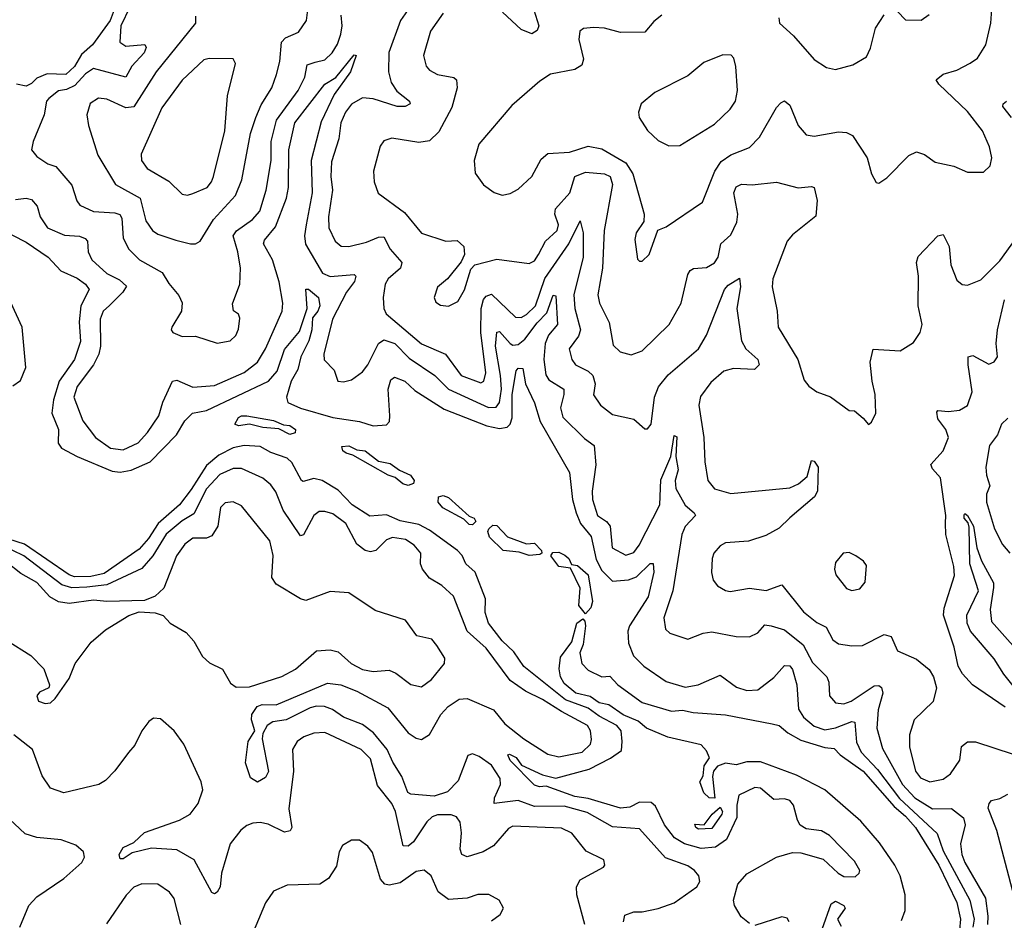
# Model space of a CAD drawing. Extents: x 1771496 to 1971148, y 471553 to 643630.
# Tile 269 of 656: x 1795201 to 1798862, y 621630 to 624978. Entities that reach past the tile are written whole.
import ezdxf

# ---------------------------------------------------------------- set-up
doc = ezdxf.new("R2010")
doc.units = 0

msp = doc.modelspace()

# ---------------------------------------------------------------- linework, layer by layer
at = {"layer": '0CON10XD'}
for points in [[(1795574.4, 625075), (1795537.4, 624975), (1795471.4, 624885), (1795431, 624849), (1795405, 624803.6), (1795372.9, 624775), (1795303.5, 624776.5), (1795265, 624761.3), (1795245, 624741), (1795225, 624730.6), (1795188.7, 624738.7)], [(1795609.8, 625025), (1795576.8, 624955), (1795572.9, 624895), (1795595, 624880), (1795666.3, 624886.3), (1795670.9, 624875), (1795664.3, 624855), (1795618.1, 624805), (1795595, 624764.6), (1795475, 624796.2), (1795445, 624777.2), (1795406.1, 624733.9), (1795375, 624719.3), (1795345, 624714.1), (1795309.1, 624685), (1795300, 624675), (1795292.2, 624625), (1795250.6, 624525), (1795244.3, 624495), (1795265, 624469.2), (1795305, 624442.5), (1795335, 624432.2), (1795395, 624362.5), (1795412.8, 624305), (1795425, 624289.2), (1795475.2, 624265.2), (1795555, 624260.2), (1795573.5, 624253.5), (1795580.5, 624240.5), (1795585, 624166), (1795606.7, 624125), (1795646.5, 624085), (1795731.2, 624038.8)], [(1796651.4, 625025), (1796617, 624975), (1796573.5, 624856.5), (1796572, 624785), (1796582.3, 624745), (1796602.7, 624712.7), (1796650, 624675), (1796652.5, 624665), (1796634, 624656), (1796605, 624655.8), (1796515, 624684.1), (1796475, 624687.2), (1796435, 624663.9), (1796412.9, 624635), (1796395.2, 624595), (1796387.9, 624535), (1796360.3, 624449.7), (1796357.7, 624395), (1796363.8, 624345), (1796349.7, 624245), (1796350.9, 624205), (1796373.8, 624155), (1796396.8, 624136.8), (1796425, 624134.6), (1796490.8, 624150.8), (1796535, 624169.2), (1796555, 624170.4), (1796578.2, 624125), (1796621.5, 624075), (1796616.8, 624055), (1796571.5, 624015), (1796560.4, 623995), (1796551.8, 623945), (1796554.6, 623904.6), (1796563.1, 623885), (1796695, 623772.9), (1796784.4, 623734.4), (1796842.3, 623655), (1796915, 623628.7), (1796926.8, 623635), (1796934.4, 623665.6), (1796915.9, 623815), (1796916.2, 623905), (1796925, 623937.8), (1796935, 623950.7), (1796955, 623957.5), (1797045, 623872.7), (1797065, 623871.4), (1797085, 623881.7), (1797118.5, 623915), (1797153.6, 624016.4), (1797243.3, 624145), (1797285, 624230.8), (1797295.6, 624185.6), (1797295.5, 624095), (1797260.8, 623955), (1797264.8, 623904.8), (1797286.2, 623825), (1797278.8, 623801.2), (1797243.8, 623755), (1797253.9, 623715), (1797268.2, 623695), (1797315, 623671.9), (1797331.9, 623655), (1797340.6, 623625), (1797334, 623584), (1797360.6, 623545), (1797405, 623510.4), (1797485, 623493.8), (1797525, 623456.7), (1797535, 623456.7), (1797549.4, 623475), (1797560.9, 623575), (1797576.8, 623613.2), (1797612.3, 623657.7), (1797725.3, 623755), (1797754.7, 623805), (1797821.6, 623975), (1797835, 623991.5), (1797877.3, 624017.3), (1797880.7, 623985), (1797867.7, 623905), (1797885.2, 623785), (1797900.7, 623755), (1797945.5, 623715), (1797951.1, 623695), (1797932.6, 623677.4), (1797855, 623681.4), (1797818.6, 623671.4), (1797770.3, 623629.7), (1797732.9, 623577.1), (1797726.6, 623545), (1797745.3, 623425), (1797748.5, 623335), (1797759.5, 623265), (1797784.2, 623234.2), (1797845, 623216.8), (1798065, 623237.5), (1798097.1, 623252.9), (1798129.4, 623280.6), (1798145, 623340), (1798155, 623337.5), (1798170, 623315), (1798167.1, 623225), (1798155.7, 623205), (1798065, 623126.2), (1798025, 623088.2), (1797975, 623060.5), (1797910.3, 623039.7), (1797825, 623034), (1797805, 623022), (1797781.9, 622995), (1797775.7, 622975), (1797773.6, 622923.6), (1797780, 622895), (1797795, 622874.2), (1797825, 622855.7), (1797842.8, 622852.8), (1797915, 622865.5), (1797976.7, 622856.7), (1798035, 622876.9), (1798115, 622776.5), (1798165, 622736.8), (1798199.6, 622719.6), (1798225, 622673.1), (1798245, 622657.9), (1798295, 622650), (1798335, 622651.8), (1798415, 622692.2), (1798442, 622685), (1798465, 622632), (1798535, 622601.4), (1798582.4, 622562.4), (1798599.2, 622535), (1798610, 622495), (1798597, 622443), (1798527.1, 622375), (1798509.3, 622319.3), (1798509.7, 622275), (1798531.9, 622185), (1798550.3, 622160.3), (1798585, 622144.7), (1798635, 622154.7), (1798662.5, 622175), (1798696.9, 622225), (1798703.1, 622276.9), (1798725, 622293.8), (1798755, 622294.2), (1798895, 622247.9)], [(1797588.6, 624995), (1797558.8, 624971.2), (1797525, 624931.9), (1797435, 624930.9), (1797375, 624946.2), (1797335, 624949.5), (1797297.5, 624945), (1797284.3, 624935.7), (1797279.4, 624905), (1797297.9, 624832.1), (1797290.9, 624809.1), (1797265, 624792.7), (1797175, 624775.6), (1797135, 624749.2), (1797030.3, 624659.7), (1796908.1, 624515), (1796890.6, 624455), (1796895, 624407.5), (1796925, 624364), (1796965, 624335.8), (1796995, 624325.7), (1797025, 624331.9), (1797055, 624348.6), (1797105, 624395.8), (1797139.8, 624460.2), (1797165, 624481.2), (1797245, 624485.4), (1797315, 624507.8), (1797365, 624498.2), (1797455, 624446), (1797481.2, 624405), (1797523.3, 624255), (1797521.4, 624228.6), (1797493.7, 624186.3), (1797488.3, 624161.7), (1797498, 624088), (1797505, 624080), (1797515, 624080), (1797541.4, 624105), (1797574.3, 624195.7), (1797605, 624208.6), (1797739.8, 624300.2), (1797785.2, 624414.8), (1797809.2, 624450.8), (1797845, 624475.8), (1797915, 624503.6), (1797951.2, 624541.2), (1798015, 624651.4), (1798030.6, 624669.4), (1798045, 624676), (1798065, 624660), (1798095.6, 624585), (1798125, 624550.6), (1798155, 624545.5), (1798245, 624561.8), (1798275, 624559.4), (1798297.3, 624547.3), (1798352, 624465), (1798368.8, 624405), (1798385, 624372.5), (1798395, 624370), (1798425, 624390), (1798506.6, 624473.4), (1798535, 624487.5), (1798565, 624477.1), (1798605, 624448.6), (1798675, 624433.1), (1798725, 624410.8), (1798785, 624410.8), (1798810, 624435), (1798815.7, 624465), (1798806.9, 624505), (1798781.5, 624565), (1798725, 624636.5), (1798618.1, 624738.1), (1798608.6, 624755), (1798635, 624775.4), (1798685, 624791.2), (1798735, 624816.5), (1798762.9, 624835), (1798793.5, 624885), (1798811.5, 624965), (1798817.1, 625035)], [(1797106.9, 625035), (1797131, 624955), (1797125, 624938.2), (1797105, 624925.4), (1797065, 624941.8), (1796995.7, 625005.7)], [(1795855, 624990.8), (1795854.1, 624965), (1795708.9, 624785), (1795625, 624654.6), (1795595, 624650.4), (1795525, 624683.2), (1795493.4, 624686.6), (1795463.2, 624666.8), (1795450.8, 624625), (1795456.2, 624585), (1795492, 624475), (1795556.7, 624365), (1795648.7, 624315), (1795670.4, 624230.4), (1795695, 624194.6), (1795715, 624181.5), (1795781.3, 624158.7), (1795835.6, 624144.4), (1795855, 624145.6), (1795872, 624155), (1795921.9, 624235), (1796003.6, 624325), (1796026.5, 624383.5), (1796059.3, 624555), (1796079.3, 624615), (1796098.5, 624661.5), (1796137.8, 624725), (1796155.9, 624775), (1796167.8, 624822.2), (1796174.3, 624895), (1796189.7, 624910.3), (1796238.1, 624931.9), (1796267.9, 624975), (1796272.1, 625015)], [(1795731.2, 624038.8), (1795755, 623998.1), (1795793.1, 623953.1), (1795805.5, 623925.5), (1795801.9, 623895), (1795766, 623835), (1795763.8, 623825), (1795770, 623815), (1795805, 623801.1), (1795855, 623802.1), (1795935, 623775.7), (1795983.3, 623785), (1796005, 623804), (1796015, 623827.5), (1796018.8, 623868.8), (1796013.9, 623883.9), (1795996.4, 623896.4), (1795991.7, 623921.7), (1796019.5, 623995), (1796021.8, 624055), (1796012.5, 624115), (1795994.8, 624175), (1796007.1, 624192.9), (1796066.8, 624235), (1796093.2, 624266.8), (1796117, 624345), (1796135.6, 624455), (1796135.9, 624525), (1796156.2, 624605), (1796236.6, 624715), (1796260.5, 624765), (1796269.5, 624810.5), (1796299.3, 624820.7), (1796335, 624829.4), (1796363.3, 624855), (1796382.9, 624887.1), (1796395.2, 624925), (1796399.7, 624955), (1796395.7, 624995)], [(1796775, 625002.1), (1796728.8, 624935), (1796702.1, 624845), (1796712.1, 624805), (1796725, 624790.5), (1796755, 624774.4), (1796815, 624762.9), (1796824.5, 624754.5), (1796827.1, 624725), (1796807.6, 624652.4), (1796759.2, 624560.8), (1796725, 624527.3), (1796685, 624522.1), (1796585, 624538.1), (1796555, 624528), (1796541.7, 624508.3), (1796516.9, 624415), (1796518.9, 624375), (1796533.6, 624333.6), (1796631.3, 624261.3), (1796694.4, 624185), (1796785, 624155.5), (1796827.3, 624157.3), (1796851.9, 624135), (1796854.4, 624105.6), (1796842.1, 624077.9), (1796792, 624015), (1796755, 623983.8), (1796741.9, 623945), (1796747.9, 623927.9), (1796765, 623917.1), (1796795, 623913.1), (1796829.8, 623930.2), (1796855, 623973.8), (1796878.8, 624051.2), (1796893.1, 624066.9), (1796975, 624087.9), (1797095, 624071.9), (1797115, 624082.2), (1797130.4, 624105), (1797155.6, 624154.4), (1797200, 624195), (1797204.1, 624215), (1797190.8, 624255), (1797193.6, 624275), (1797246, 624335), (1797264.6, 624395), (1797305, 624411.2), (1797375, 624405.5), (1797397.1, 624395), (1797405.2, 624365), (1797374.4, 624195), (1797368.4, 624055), (1797350.2, 623955), (1797357.1, 623925), (1797393.1, 623853.1), (1797408.1, 623768.1), (1797434.1, 623744.1), (1797475, 623731.9), (1797515, 623747.1), (1797615.5, 623845), (1797660, 623925), (1797685, 624031.2), (1797694.3, 624045.7), (1797706.1, 624053.9), (1797755, 624056.4), (1797785, 624074.4), (1797797.7, 624095), (1797808.2, 624145), (1797845, 624178.5), (1797867.4, 624225), (1797870.8, 624255), (1797856, 624334), (1797865, 624356.5), (1797885, 624366.2), (1797925, 624364.6), (1798015, 624374.3), (1798095, 624353.6), (1798145, 624358.1), (1798155, 624354), (1798166, 624306), (1798161.8, 624248.2), (1798075, 624178.8), (1798054.8, 624155.2), (1798000.9, 624015), (1797998.5, 623985), (1798017.8, 623895), (1798021.8, 623835), (1798094.5, 623715), (1798118.3, 623638.3), (1798135.5, 623615.5), (1798165.4, 623595.4), (1798215.9, 623575.9), (1798285, 623526), (1798305, 623523.8), (1798336.7, 623496.7), (1798357, 623473), (1798368.3, 623481.7), (1798384, 623515), (1798382.2, 623585), (1798370.4, 623635), (1798363.8, 623705), (1798375, 623753.3), (1798475, 623746.9), (1798525, 623778.6), (1798548.9, 623815), (1798556.4, 623845), (1798541.5, 623915), (1798542.5, 624025), (1798535.9, 624075), (1798542.2, 624097.8), (1798615, 624174.2), (1798635, 624180), (1798657.5, 624135), (1798663.2, 624066.8), (1798685, 624010), (1798705, 623994.4), (1798725, 623991.9), (1798775, 624010.6), (1798845, 624081.9), (1798955.9, 624234.1)], [(1798023.8, 624985), (1798026.7, 624965), (1798078.7, 624918.7), (1798155, 624830.8), (1798201.1, 624801.1), (1798235, 624793.1)], [(1798235, 624793.1), (1798299.4, 624810.6), (1798349.5, 624840.5), (1798365, 624872.5), (1798383.3, 624946.7), (1798415, 624996)], [(1798465, 625009.2), (1798495, 624977.5), (1798553, 624977), (1798583, 624997)], [(1795185, 624309.6), (1795225, 624314.7), (1795245, 624310), (1795265.2, 624285.2), (1795277.5, 624245), (1795304.6, 624205), (1795367, 624177), (1795423, 624173), (1795444.7, 624164.7), (1795452.7, 624155), (1795455.4, 624115), (1795469.6, 624085), (1795525, 624035.3), (1795571.7, 624011.7), (1795597.6, 623987.6), (1795584.7, 623965), (1795534.5, 623915.5), (1795511.6, 623895), (1795500.5, 623865), (1795501.2, 623765), (1795495.6, 623734.4), (1795475.3, 623695), (1795414, 623615), (1795402.7, 623575), (1795435, 623487.1), (1795483.2, 623425), (1795538.1, 623385), (1795585, 623379.7), (1795641.5, 623405), (1795676, 623444), (1795717.8, 623505), (1795733.5, 623556.5), (1795768.6, 623635), (1795785, 623638.2), (1795845, 623612.1), (1795925, 623618.6), (1796035, 623666.9), (1796084.7, 623705), (1796114.8, 623755), (1796176.6, 623895), (1796179.7, 623925), (1796165.8, 624004.2), (1796140.7, 624085), (1796107.3, 624145), (1796111.2, 624158.8), (1796152.1, 624207.9), (1796193.2, 624315), (1796200.5, 624355), (1796201.6, 624495), (1796223.5, 624595), (1796335, 624738.1), (1796376.4, 624763.6), (1796445, 624847.1), (1796452.5, 624845), (1796430.9, 624785), (1796369.7, 624700.3), (1796321.5, 624598.5), (1796285.2, 624455.2), (1796287.9, 624335), (1796265.5, 624215), (1796259.6, 624175), (1796263.7, 624143.7), (1796326.2, 624036.2), (1796355, 624024.1), (1796445, 624030.5), (1796450.5, 624025), (1796445.7, 624005), (1796416.6, 623965), (1796363.5, 623865), (1796331.2, 623735), (1796333.6, 623713.6), (1796370, 623675), (1796384, 623634), (1796405, 623632), (1796435, 623640), (1796475, 623669.1), (1796495, 623695.6), (1796534.7, 623775), (1796555, 623787.5), (1796596.3, 623775), (1796649.6, 623719.6), (1796745, 623655.6), (1796795, 623604.1), (1796943.8, 623536.2), (1796972.6, 623537.4), (1796984.6, 623555.4), (1796992.2, 623605), (1796988.9, 623655)], [(1795825, 624325.8), (1795845, 624332.5), (1795897.5, 624355), (1795914.6, 624375), (1795921.9, 624395), (1795964.1, 624565), (1795973.1, 624695), (1796003.3, 624815), (1795995, 624832.5), (1795905, 624834.5), (1795885, 624828.8), (1795805, 624753.2), (1795729, 624651), (1795652, 624478), (1795653.5, 624455), (1795675, 624424.5), (1795755, 624377.8), (1795805, 624330), (1795825, 624325.8)], [(1797615, 624509.2), (1797655, 624510), (1797785, 624590), (1797842.9, 624645), (1797863.1, 624675), (1797869.4, 624715), (1797864.1, 624804.1), (1797856.7, 624835), (1797846.2, 624846.2), (1797815, 624848), (1797745, 624819.2), (1797685, 624769.2), (1797562.6, 624707.4), (1797511.2, 624665), (1797502, 624635), (1797504.2, 624615), (1797535, 624565.8), (1797575, 624529.4), (1797615, 624509.2)], [(1798889.4, 624615), (1798856.9, 624655), (1798858.2, 624665), (1798870, 624675)], [(1795125, 624202.2), (1795225, 624151.2), (1795306.7, 624095), (1795354.1, 624044.1), (1795415, 624017.1), (1795445.3, 623995), (1795458.9, 623975), (1795427.8, 623915), (1795422.6, 623855), (1795427.5, 623782.5)], [(1795175, 623617.4), (1795203.4, 623636.6), (1795224.1, 623685), (1795210.3, 623835), (1795132.9, 624002.9)], [(1795427.5, 623782.5), (1795404.1, 623715), (1795347.9, 623635), (1795327, 623565), (1795320.8, 623515), (1795345.5, 623455), (1795343.8, 623403.8), (1795356.2, 623385), (1795414.9, 623354.9), (1795545, 623300.1), (1795575, 623296.2), (1795615, 623303.6), (1795686.3, 623335), (1795783.4, 623435), (1795815, 623486.8), (1795843.6, 623515), (1795895, 623525.9), (1796126.2, 623635), (1796158.2, 623671.8), (1796185, 623752.1), (1796241.5, 623818.5), (1796261, 623879), (1796269.2, 623905), (1796265, 623976.2), (1796275, 623976.9), (1796312.5, 623945), (1796316.8, 623915), (1796309.5, 623895), (1796289.9, 623870.1), (1796287, 623825), (1796276.6, 623785), (1796245.7, 623725), (1796235, 623677.8), (1796210, 623635), (1796192.7, 623575), (1796197.3, 623555), (1796245, 623534.3), (1796365, 623499.5), (1796465, 623484), (1796515, 623468.8), (1796565, 623472.5), (1796575.4, 623484.6), (1796577.7, 623505), (1796570.9, 623605), (1796581.1, 623638.9), (1796595, 623649.6), (1796632.7, 623635), (1796669.7, 623599.7), (1796779.8, 623529.8), (1796938.4, 623468.4), (1796985, 623458.1), (1797013.3, 623463.3), (1797025.1, 623474.9), (1797031.9, 623498.1), (1797032.4, 623585), (1797047.5, 623672.5), (1797055, 623683.3), (1797071.7, 623681.7), (1797082.1, 623625), (1797115.5, 623554.5), (1797135.7, 623485), (1797245.2, 623295.2), (1797256.2, 623195), (1797269.9, 623145), (1797286.7, 623105), (1797326.4, 623056.4), (1797345, 622971.2), (1797365, 622930.3), (1797405, 622891.2), (1797465, 622895.5), (1797495, 622906.7), (1797545, 622957.2), (1797556.8, 622956.8), (1797558.7, 622925), (1797537.2, 622832.8), (1797467.9, 622725), (1797462.1, 622705), (1797465, 622660), (1797483.6, 622613.6), (1797521.8, 622575), (1797605, 622517.6), (1797675, 622497.2), (1797724, 622505), (1797805, 622541.2), (1797866.4, 622496.4), (1797905, 622484.1), (1797945, 622486.7), (1798005, 622532.5), (1798045, 622577.7), (1798065, 622576.6), (1798075, 622562.9), (1798091.2, 622505), (1798097.4, 622415), (1798115, 622385.4), (1798155, 622352.3), (1798195, 622338.5), (1798235, 622345.2), (1798295, 622369.4), (1798306.9, 622366.9), (1798312, 622292), (1798330.4, 622255), (1798390.8, 622190.8), (1798472.7, 622082.7), (1798613, 621953), (1798635, 621888.2), (1798734.3, 621705), (1798749.5, 621635), (1798744.7, 621605)], [(1796988.9, 623655), (1796970.3, 623765), (1796975, 623816), (1796985, 623818.8), (1797025, 623774.4), (1797035, 623768.8), (1797055, 623770.8), (1797078.9, 623791.1), (1797125, 623851.7), (1797161.6, 623888.4), (1797185, 623954.3), (1797195, 623951.2), (1797200.6, 623845), (1797167.2, 623805), (1797155.1, 623775), (1797149.8, 623715), (1797157.7, 623657.7), (1797169, 623639), (1797223.9, 623605), (1797224.7, 623584.7), (1797211.4, 623535), (1797220.8, 623500.8), (1797301.4, 623421.4), (1797337.3, 623395), (1797343.7, 623323.7), (1797329.5, 623225), (1797330.5, 623195), (1797348.8, 623135), (1797382.7, 623112.7), (1797395.9, 623095), (1797403.9, 623015), (1797455, 622987.9), (1797485, 622997.7), (1797504.7, 623025), (1797580.7, 623175), (1797585, 623268.1), (1797621.6, 623355), (1797635, 623432.5), (1797645, 623427.5), (1797640.4, 623355), (1797649, 623305), (1797638.7, 623265), (1797641.1, 623235), (1797675, 623173.9), (1797709.1, 623145), (1797713.2, 623135), (1797675.6, 623094.4), (1797662.5, 623065), (1797629.4, 622855), (1797596.5, 622755), (1797602.8, 622712.8), (1797617.8, 622697.8), (1797685, 622675.6), (1797742.9, 622697.1), (1797775, 622702.5), (1797865.4, 622685.4), (1797915, 622684.3), (1797945, 622699.4), (1797971.1, 622728.9), (1797995.3, 622725.3), (1798045, 622710.3), (1798114, 622654), (1798148.7, 622588.7), (1798202.7, 622535), (1798209.6, 622515), (1798212.5, 622465), (1798235, 622439.1), (1798265, 622435.3), (1798292.9, 622445), (1798377.6, 622502.4), (1798395, 622503.3), (1798405.8, 622495.8), (1798409.8, 622475), (1798392.9, 622412.9), (1798387.6, 622345), (1798408.8, 622268.8), (1798483.1, 622135), (1798529, 622085), (1798595, 622045.2), (1798665.7, 622045.7), (1798710.9, 622010.9), (1798716.2, 621985), (1798698.9, 621915), (1798704.7, 621875.3), (1798715.2, 621845), (1798792.1, 621712.1), (1798800.8, 621645), (1798799.2, 621615)], [(1798865, 622422.1), (1798744, 622505), (1798706.6, 622546.6), (1798690, 622575), (1798676, 622645), (1798636.2, 622765), (1798638.9, 622791.1), (1798677.4, 622912.6), (1798675, 622946), (1798644.4, 623065), (1798643, 623107), (1798644.4, 623135), (1798625.2, 623275), (1798595, 623308.5), (1798589.3, 623325), (1798634.5, 623375.5), (1798654.1, 623425), (1798645.2, 623455.2), (1798615.4, 623495), (1798611.1, 623518.9), (1798615, 623525.6), (1798655, 623522.2), (1798695, 623526.8), (1798725, 623544.6), (1798742.8, 623595), (1798727.2, 623695), (1798728.1, 623725), (1798745, 623730.4), (1798805, 623697.1), (1798825, 623706.5), (1798837.1, 623725), (1798832.4, 623775), (1798836.3, 623825), (1798862.6, 623937.4)], [(1796205, 623436.2), (1796165, 623456.9), (1796105, 623461.6), (1796055, 623474.8), (1796015, 623467.9), (1796000.6, 623475), (1796015, 623499.1), (1796025, 623505.3), (1796045, 623505.3), (1796145, 623487.9), (1796182.1, 623472.1), (1796205, 623470), (1796226.4, 623455), (1796225, 623441.9), (1796205, 623436.2)], [(1798875, 623496.9), (1798851.8, 623475), (1798836.2, 623435), (1798807.5, 623395), (1798792.9, 623315), (1798795.3, 623285.3), (1798808.5, 623245), (1798795.4, 623214.6), (1798795.4, 623185), (1798825.3, 623085), (1798855, 623026.9), (1798882.3, 622995)], [(1797915, 621618.1), (1797883.4, 621643.4), (1797858.4, 621685), (1797855.3, 621705), (1797871.5, 621765), (1797905, 621802.8), (1798015, 621864.6), (1798075, 621882.5), (1798105, 621881.5), (1798188, 621858), (1798244.2, 621805), (1798265, 621793.1), (1798307.6, 621792.4), (1798322, 621805), (1798324.3, 621815), (1798305, 621850), (1798212, 621945), (1798182.4, 621962.4), (1798125, 621970.6), (1798103.6, 621983.6), (1798092.5, 622002.5), (1798078.5, 622058.5), (1798064, 622075), (1798045, 622082.2), (1798005, 622079.6), (1797955, 622121.2), (1797935, 622123.9), (1797875.2, 622094.8), (1797867.9, 622057.9), (1797867.6, 622012.4), (1797829.4, 621930.6), (1797787.9, 621902.1), (1797735, 621897.7), (1797672.5, 621915), (1797636.2, 621936.2), (1797599.1, 621985), (1797564.8, 622054.8), (1797548.6, 622068.6), (1797505, 622069.4), (1797469.1, 622050.9), (1797435, 622047.3), (1797315, 622082.4), (1797265, 622090.2), (1797159.1, 622129.1), (1797133.4, 622126.6), (1797115, 622132), (1797025, 622224.6), (1797016.2, 622245), (1797021.8, 622248.2), (1797046.4, 622235), (1797066.4, 622206.4), (1797145, 622171.1), (1797195, 622159.1), (1797318.2, 622191.8), (1797397.3, 622232.7), (1797438.6, 622261.4), (1797440.7, 622295), (1797436.8, 622335), (1797421.2, 622355), (1797355, 622389), (1797315, 622418.5), (1797229.9, 622449.9), (1797075, 622573.7), (1797037.9, 622627.9), (1796995, 622669.5), (1796944.4, 622735), (1796931.9, 622775), (1796932.5, 622825), (1796894.2, 622924.2), (1796860, 622955), (1796846.2, 622986.2), (1796828.2, 623005), (1796725, 623080.2), (1796685, 623101.4), (1796615, 623114.9), (1796565, 623137.5), (1796502.8, 623132.8), (1796437.4, 623175), (1796385, 623229.5), (1796325, 623265.2), (1796295, 623273.2), (1796255, 623261.1), (1796249.2, 623265), (1796212.4, 623332.4), (1796195, 623348.1), (1796135, 623368.9), (1796095, 623391.7), (1796035, 623395.2), (1795995, 623386.7), (1795941.1, 623358.9), (1795895, 623320.8), (1795838.8, 623231.2), (1795794.8, 623175), (1795716.3, 623105), (1795680.4, 623049.6), (1795645, 623010.3), (1795515, 622919.6), (1795465, 622907.9), (1795405, 622907.6), (1795385, 622914.2), (1795218.8, 623028.8), (1795096.8, 623066.8)], [(1796645, 623246.4), (1796625, 623252.7), (1796596.9, 623276.9), (1796570.8, 623285), (1796439.9, 623359.9), (1796415, 623366.9), (1796402.8, 623375), (1796398.1, 623391.9), (1796425, 623394.1), (1796455, 623379.2), (1796485, 623375.2), (1796535, 623337.1), (1796578.3, 623328.3), (1796613.3, 623303.3), (1796654.6, 623285), (1796668.2, 623265), (1796665, 623253.5), (1796645, 623246.4)], [(1797445.9, 621625), (1797450.9, 621649.1), (1797485, 621661.6), (1797515, 621661.6), (1797575, 621674), (1797634.8, 621695.2), (1797718.6, 621755), (1797730, 621775), (1797726, 621795), (1797710, 621815), (1797685, 621832.4), (1797602.3, 621862.3), (1797505, 621969.7), (1797405, 621977.3), (1797310.8, 622030.8), (1797225.5, 622054.5), (1797115, 622053.6), (1797055, 622076.1), (1796965, 622064.3), (1796965.8, 622085), (1796988.9, 622135), (1796987.6, 622157.6), (1796955, 622207.2), (1796909.1, 622239.1), (1796885, 622249.5), (1796867.7, 622242.3), (1796830.9, 622149.1), (1796792, 622108), (1796741.9, 622091.9), (1796655, 622098.8), (1796643.6, 622105), (1796622.4, 622165), (1796588.2, 622218.2), (1796567.6, 622265), (1796517, 622327), (1796475, 622358.6), (1796405.5, 622385), (1796363.8, 622413.8), (1796334.8, 622424.8), (1796305, 622426), (1796280.5, 622419.5), (1796191.4, 622375), (1796142, 622368), (1796121.1, 622355), (1796105.5, 622325), (1796102.3, 622305), (1796126.1, 622183.9), (1796115, 622161.2), (1796085, 622144.2), (1796059.3, 622159.3), (1796040, 622215), (1796050, 622295), (1796075.8, 622334.2), (1796063.2, 622375), (1796063.5, 622395), (1796083.3, 622425), (1796102.3, 622432.3), (1796155, 622430.9), (1796345, 622511.6), (1796395, 622505.2), (1796455, 622481.6), (1796569.5, 622419.5), (1796645, 622326.9), (1796675, 622306.8), (1796695, 622301.8), (1796725, 622320.4), (1796766.9, 622395), (1796794.6, 622425.4), (1796835, 622452), (1796865, 622454.3), (1796962.7, 622412.7), (1797005, 622361.2), (1797075, 622305.2), (1797165, 622247.4), (1797205, 622238.4), (1797292.1, 622255), (1797323.3, 622285), (1797327.6, 622302.4), (1797323.7, 622335), (1797311.8, 622355), (1797216, 622406), (1797145, 622450.8), (1797081.9, 622481.9), (1797025, 622521.3), (1796935, 622641.4), (1796864.7, 622705), (1796813.5, 622835), (1796770, 622875), (1796725, 622901.5), (1796698.8, 622935), (1796690.9, 622955), (1796692.2, 622995), (1796667.5, 623025), (1796635, 623045.3), (1796587.2, 623052.8), (1796565, 623044.4), (1796524.7, 623005.3), (1796505, 623000), (1796485, 623004.6), (1796455, 623028.5), (1796413.2, 623105), (1796365, 623140.9), (1796335, 623150.4), (1796315, 623149.6), (1796295, 623135.5), (1796256.6, 623063.4), (1796245, 623060), (1796180.7, 623155), (1796152.9, 623222.9), (1796135, 623248.5), (1796105, 623274), (1796025, 623309.7), (1795995, 623309.8), (1795945, 623286.9), (1795895, 623234.8), (1795848.8, 623141.2), (1795805, 623115.5), (1795745, 623065.6), (1795696, 622985), (1795655, 622938.1), (1795525, 622877.9), (1795451.1, 622868.9), (1795395, 622866.4), (1795357.8, 622877.8), (1795216.1, 622985), (1795135, 623024.7)], [(1795151.3, 622671.3), (1795241.8, 622615), (1795290.8, 622565), (1795311.1, 622505), (1795309.2, 622495), (1795275, 622478), (1795264.2, 622465), (1795271.2, 622445), (1795295, 622435.7), (1795315, 622439.2), (1795332.5, 622455), (1795385, 622529.2), (1795406.8, 622585), (1795444, 622635), (1795466.3, 622663.7), (1795519.8, 622710.2), (1795606.1, 622763.9), (1795645, 622776.9), (1795705, 622773.3), (1795733.9, 622763.9), (1795760.6, 622735), (1795820.2, 622700.2), (1795848.5, 622668.5), (1795880.5, 622610.5), (1795906.9, 622586.9), (1795955, 622564.3), (1795985, 622512), (1796006.4, 622496.4), (1796055, 622498.2), (1796175, 622536), (1796226.1, 622563.9), (1796305, 622631.9), (1796355, 622635.5), (1796385, 622628.1), (1796433.3, 622585), (1796475, 622562.9), (1796515, 622554.7), (1796575, 622560.5), (1796599.2, 622549.2), (1796655, 622506.9), (1796695, 622498.1), (1796731.9, 622525), (1796780.8, 622585), (1796781.4, 622605), (1796752.4, 622652.4), (1796733.8, 622675), (1796677.2, 622687.2), (1796635, 622745.6), (1796522.1, 622782.1), (1796425, 622847.1), (1796355, 622852.9), (1796265, 622819.4), (1796245, 622825.6), (1796155, 622879.5), (1796138.8, 622905), (1796143.8, 622986.2), (1796131, 623041), (1796025, 623170.6), (1795995, 623186.2), (1795965, 623182.7), (1795947.9, 623165), (1795937.7, 623095), (1795915, 623058.9), (1795895, 623050.8), (1795845, 623050.9), (1795815, 623028.8), (1795784.4, 622985.6), (1795736.2, 622865), (1795705, 622835.6), (1795665, 622819.4), (1795525, 622815.6), (1795475, 622820.3), (1795385, 622807.9), (1795344.6, 622814.6), (1795312.3, 622832.3), (1795265, 622885.5), (1795205, 622919), (1795151.5, 622961.5)], [(1796885, 623100), (1796871.6, 623101.6), (1796852, 623122), (1796773.7, 623163.7), (1796757.5, 623185), (1796758.6, 623205), (1796775, 623209.7), (1796795, 623201.8), (1796872.6, 623132.6), (1796891.4, 623125), (1796897.3, 623112.7), (1796885, 623100)], [(1798933.4, 622453.4), (1798860.9, 622545), (1798825, 622602.4), (1798736.7, 622705), (1798724.4, 622735), (1798723.2, 622765), (1798765.6, 622855), (1798734.2, 622955), (1798731.4, 623091.4), (1798727.7, 623107.7), (1798712.8, 623125), (1798712.3, 623137.7), (1798715, 623142.5), (1798725, 623135.5), (1798747.6, 623095), (1798759.4, 623015), (1798776.9, 622966.9), (1798821.3, 622885), (1798822.5, 622867.5), (1798808.9, 622785), (1798815, 622740.8), (1798955, 622583.8)], [(1797095, 622986.8), (1797058.3, 622998.3), (1796998.6, 623005), (1796947.3, 623055), (1796941.2, 623075), (1796945.4, 623085), (1796960.3, 623099.7), (1796975, 623098.5), (1797015, 623055.4), (1797085, 623030), (1797115, 623032.3), (1797141.5, 623005), (1797141.9, 622995), (1797135, 622990), (1797095, 622986.8)], [(1797305, 622769.2), (1797280.5, 622800.5), (1797284.6, 622865), (1797249.5, 622939.5), (1797205, 622945.9), (1797175.7, 622985), (1797182.9, 622997.1), (1797205, 622999.1), (1797228.2, 622988.2), (1797242.2, 622975), (1797252.3, 622952.3), (1797275, 622949.1), (1797315.2, 622915), (1797330.5, 622815), (1797325, 622792.2), (1797305, 622769.2)], [(1798295, 622855.7), (1798325, 622862.5), (1798345, 622887.5), (1798349.1, 622949.1), (1798338, 622965), (1798310, 622985), (1798285, 622997.5), (1798262.5, 622995), (1798235, 622960), (1798231.2, 622935), (1798236, 622915), (1798275, 622864.3), (1798295, 622855.7)], [(1798480.1, 621629.9), (1798493.5, 621666.5), (1798493.5, 621725), (1798475.3, 621795), (1798455.6, 621835.6), (1798397.8, 621917.8), (1798329, 621999), (1798195, 622115.6), (1798089.8, 622169.8), (1797955, 622219), (1797905, 622219.5), (1797865, 622207.8), (1797825, 622214.7), (1797795, 622202.7), (1797781.2, 622185), (1797777.3, 622165), (1797785.7, 622084.3), (1797765, 622085.4), (1797744.3, 622104.3), (1797730.4, 622145), (1797742.7, 622167.3), (1797746, 622205), (1797765.3, 622234.7), (1797755, 622260), (1797735, 622282.9), (1797611.2, 622311.2), (1797531.9, 622345), (1797500.3, 622370.3), (1797444.4, 622394.4), (1797391.2, 622431.2), (1797355, 622439), (1797322.6, 622462.6), (1797268.4, 622475), (1797225, 622510.9), (1797212, 622535), (1797207.3, 622565), (1797211.5, 622608.5), (1797254.4, 622665.6), (1797272.5, 622735), (1797295, 622750.6), (1797302.8, 622742.8), (1797305.3, 622724.7), (1797296.6, 622655), (1797283.2, 622625), (1797290.9, 622585), (1797315, 622559.6), (1797365, 622535.4), (1797395, 622538), (1797425, 622505.6), (1797515, 622440.5), (1797625, 622407.9), (1797665, 622412), (1797705, 622402.9), (1797825, 622393.8), (1797999.4, 622360.6), (1798025, 622354.6), (1798057.3, 622327.3), (1798105, 622299.5), (1798195, 622272.6), (1798229.5, 622269.5), (1798252, 622245), (1798336.9, 622185), (1798452.9, 622052.9), (1798495, 622017.1), (1798531.9, 621975), (1798618.2, 621835), (1798685, 621696.9), (1798699, 621635), (1798695.1, 621595)], [(1797301.8, 621615), (1797273.1, 621725), (1797271.5, 621755), (1797285, 621780.6), (1797371.7, 621828.3), (1797376.7, 621835), (1797372.5, 621855), (1797307.8, 621887.8), (1797254.1, 621954.1), (1797215, 621972.9), (1797035, 621980.2), (1797018.8, 621971.2), (1796963, 621907), (1796924.8, 621885.2), (1796865, 621865.9), (1796845, 621874.4), (1796838.8, 621895), (1796843.4, 621955), (1796838.8, 621995), (1796825.7, 622015), (1796805, 622021.8), (1796755, 622021.8), (1796734.4, 622015), (1796715, 621996.7), (1796665, 621921.4), (1796645, 621906.4), (1796626.7, 621906.7), (1796598.6, 622035), (1796584.1, 622065), (1796531.3, 622131.3), (1796505, 622230), (1796470, 622265), (1796335, 622328), (1796295, 622326.1), (1796257.9, 622312.1), (1796232.9, 622295), (1796215.6, 622265), (1796219.1, 622185), (1796201.8, 622045), (1796212.3, 621975), (1796206.9, 621963.1), (1796185, 621957.8), (1796125, 621987.8), (1796095, 621993.4), (1796068.1, 621991.9), (1796045, 621982.1), (1796022.7, 621965), (1795983.2, 621915), (1795951.3, 621805), (1795946.2, 621755), (1795935, 621734.2), (1795925, 621728), (1795915, 621733.8), (1795849.6, 621855), (1795785, 621891.6), (1795691.2, 621898.8), (1795619.1, 621880.9), (1795585, 621858.9), (1795575, 621859.2), (1795571.2, 621875), (1795585, 621900.6), (1795625, 621919.2), (1795665, 621956.4), (1795795, 622002.2), (1795835.2, 622024.8), (1795864.7, 622065), (1795881.8, 622115), (1795875.8, 622145), (1795811.1, 622285), (1795775, 622334.3), (1795725, 622378.6), (1795698.8, 622381.2), (1795681.3, 622368.7), (1795655.6, 622335), (1795628.6, 622281.4), (1795605, 622254), (1795554.6, 622185.4), (1795519.5, 622150.5), (1795495, 622135.2), (1795365, 622104.5), (1795315, 622121.1), (1795285, 622167.1), (1795248.2, 622265), (1795179.5, 622319.5)], [(1798899.2, 621719.2), (1798834.2, 621964.2), (1798802.4, 622047.6), (1798805.4, 622064.6), (1798814.7, 622075.3), (1798845, 622082.7), (1798875, 622098.9)], [(1797725, 621969.4), (1797714.6, 621975), (1797711.9, 621988.1), (1797745.5, 621984.5), (1797775.5, 622025), (1797805, 622051.2), (1797814.4, 622035), (1797812.3, 622025), (1797775, 621971.8), (1797725, 621969.4)], [(1795201.5, 621605), (1795235, 621685.6), (1795265, 621717.3), (1795364.7, 621785.3), (1795431.4, 621845), (1795441.9, 621865), (1795438, 621885), (1795409.1, 621909.1), (1795355, 621928.9), (1795265, 621937.7), (1795221.1, 621951.1), (1795143.3, 622025)], [(1796955, 621628), (1796987.7, 621652.3), (1797000, 621675), (1796983.3, 621705), (1796945, 621725.8), (1796905, 621725.7), (1796865, 621712.9), (1796795, 621708), (1796756.5, 621736.5), (1796730.9, 621795), (1796705, 621816.5), (1796675, 621811.2), (1796615, 621769.6), (1796575, 621761.2), (1796558.8, 621765), (1796542.9, 621782.9), (1796512.4, 621882.4), (1796495, 621905.8), (1796465, 621927.5), (1796435, 621928), (1796401.7, 621908.3), (1796388.8, 621885), (1796378.9, 621831.1), (1796349.2, 621785), (1796316.7, 621765), (1796195, 621760.6), (1796145, 621738.8), (1796114.4, 621695.6), (1796052.4, 621547.6)], [(1795799.6, 621615), (1795775, 621711.2), (1795757.5, 621735), (1795715, 621764.4), (1795655, 621766.2), (1795625, 621753.1), (1795596.2, 621723.8), (1795523, 621617)], [(1798185, 621597.5), (1798218.3, 621691.7), (1798235, 621701.2), (1798265, 621685.4), (1798270, 621675), (1798242, 621635), (1798255, 621608)], [(1798062.5, 621625), (1798055, 621638.1), (1798035, 621643.5), (1797935, 621611.2)]]:
    msp.add_lwpolyline(points, dxfattribs=at)

doc.saveas('drawing.dxf')
